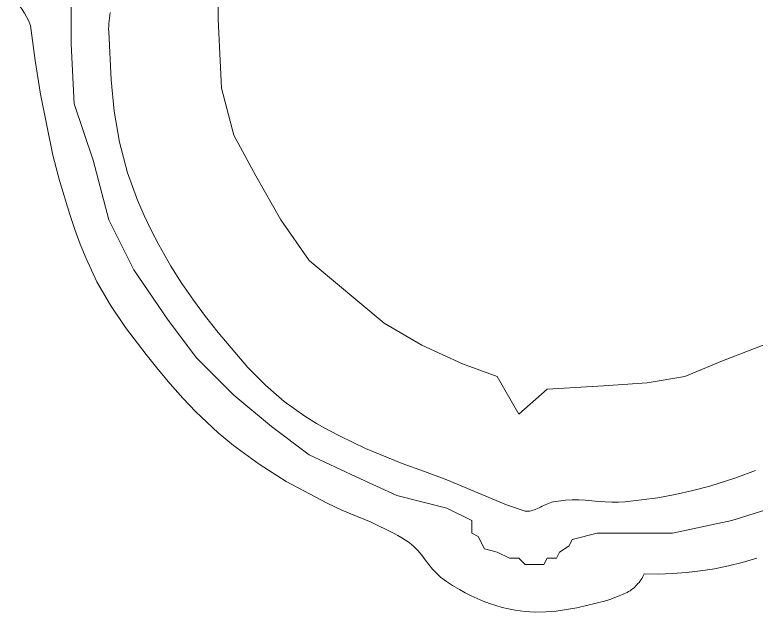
# Model space of a CAD drawing. Extents: x 528790 to 529292, y 179350 to 179856.
# Drawn here: x 529145.1 to 529156.92, y 179730.04 to 179739.57 of the extents above; entities that cross this region are included whole.
import ezdxf

# ---------------------------------------------------------------- set-up
doc = ezdxf.new("R2010")
doc.units = 0
doc.header["$LTSCALE"] = 0.6
doc.layers.add('1', color=7, linetype='Continuous', lineweight=13)
doc.layers.add('2', color=7, linetype='Continuous', lineweight=13)

msp = doc.modelspace()

# ---------------------------------------------------------------- linework, layer by layer
at = {"layer": '1'}
for points in [[(529148.35, 179739.9), (529148.35, 179739.5), (529148.4, 179738.4), (529148.6, 179737.65), (529148.95, 179737), (529149.35, 179736.3), (529149.8, 179735.65), (529151, 179734.65), (529151.6, 179734.3), (529152.25, 179734), (529152.8, 179733.8), (529153.15, 179733.2), (529153.6, 179733.6), (529154.5, 179733.65), (529155.2, 179733.7), (529155.8, 179733.8), (529156.4, 179734.05), (529157.05, 179734.3)], [(529157.05, 179734.3), (529156.4, 179734.05), (529155.8, 179733.8), (529155.2, 179733.7), (529154.5, 179733.65), (529153.6, 179733.6), (529153.15, 179733.2), (529152.8, 179733.8), (529152.25, 179734), (529151.6, 179734.3), (529151, 179734.65), (529149.8, 179735.65), (529149.35, 179736.3), (529148.95, 179737), (529148.6, 179737.65), (529148.4, 179738.4), (529148.35, 179739.5), (529148.35, 179739.9)], [(529145.511, 179738.303), (529145.426, 179738.841), (529145.35, 179739.4), (529145.319, 179739.478), (529145.289, 179739.538), (529145.255, 179739.597), (529145.217, 179739.654), (529145.179, 179739.71), (529145.139, 179739.766), (529145.101, 179739.822)], [(529145.255, 179739.597), (529145.289, 179739.538), (529145.319, 179739.478), (529145.35, 179739.4), (529145.426, 179738.841), (529145.511, 179738.303), (529145.708, 179737.33), (529145.812, 179736.929), (529145.979, 179736.383), (529146.061, 179736.147), (529146.147, 179735.912), (529146.24, 179735.68), (529146.413, 179735.309), (529146.629, 179734.938), (529146.871, 179734.584), (529147.2, 179734.15), (529147.389, 179733.913), (529147.583, 179733.681), (529147.783, 179733.454), (529147.992, 179733.235), (529148.35, 179732.9), (529148.591, 179732.701), (529149, 179732.4), (529149.436, 179732.127), (529150.088, 179731.778), (529150.32, 179731.67), (529150.557, 179731.572), (529150.793, 179731.474), (529151.15, 179731.3), (529151.216, 179731.263), (529151.281, 179731.226), (529151.4, 179731.15), (529151.473, 179731.09), (529151.538, 179731.023), (529151.598, 179730.95), (529151.655, 179730.875), (529151.713, 179730.799), (529151.772, 179730.725), (529151.9, 179730.6), (529151.993, 179730.531), (529152.089, 179730.467), (529152.2, 179730.4), (529152.293, 179730.349), (529152.387, 179730.301), (529152.483, 179730.257), (529152.581, 179730.216), (529152.68, 179730.179), (529152.78, 179730.146), (529152.882, 179730.117), (529152.985, 179730.092), (529153.088, 179730.072), (529153.25, 179730.05), (529153.415, 179730.04), (529153.58, 179730.044), (529153.744, 179730.058), (529153.908, 179730.081), (529154.072, 179730.111), (529154.25, 179730.15), (529154.339, 179730.171), (529154.427, 179730.193), (529154.515, 179730.217), (529154.602, 179730.244), (529154.75, 179730.3), (529154.776, 179730.311), (529154.801, 179730.322), (529154.827, 179730.333), (529154.852, 179730.344), (529154.877, 179730.356), (529154.902, 179730.369), (529154.925, 179730.383), (529154.95, 179730.4), (529154.972, 179730.417), (529154.993, 179730.435), (529155.013, 179730.454), (529155.033, 179730.474), (529155.051, 179730.495), (529155.069, 179730.516), (529155.086, 179730.538), (529155.101, 179730.561), (529155.116, 179730.584), (529155.13, 179730.609), (529155.15, 179730.65)], [(529146.64, 179738.535), (529146.6, 179739.3), (529146.599, 179739.344), (529146.6, 179739.387), (529146.603, 179739.431), (529146.607, 179739.475), (529146.612, 179739.519), (529146.619, 179739.563), (529146.625, 179739.607)], [(529146.625, 179739.607), (529146.619, 179739.563), (529146.612, 179739.519), (529146.607, 179739.475), (529146.603, 179739.431), (529146.6, 179739.387), (529146.599, 179739.344), (529146.6, 179739.3), (529146.64, 179738.535), (529146.69, 179738.032), (529146.772, 179737.536), (529146.9, 179737.05), (529147.062, 179736.611), (529147.166, 179736.37), (529147.28, 179736.133), (529147.4, 179735.9), (529147.594, 179735.559), (529147.768, 179735.285), (529147.953, 179735.017), (529148.148, 179734.755), (529148.35, 179734.5), (529148.824, 179733.943), (529149.101, 179733.66), (529149.4, 179733.4), (529149.732, 179733.166), (529149.919, 179733.052), (529150.11, 179732.944), (529150.305, 179732.842), (529150.502, 179732.745), (529150.7, 179732.65), (529151.286, 179732.412), (529151.644, 179732.285), (529152, 179732.15), (529152.95, 179731.75), (529153.25, 179731.65), (529153.293, 179731.65), (529153.32, 179731.653), (529153.346, 179731.658)], [(529156.925, 179732.301), (529156.611, 179732.181), (529156.2, 179732.05), (529155.924, 179731.979), (529155.646, 179731.917), (529155.367, 179731.865), (529154.846, 179731.8), (529154.74, 179731.795), (529154.634, 179731.795), (529154.528, 179731.801), (529154.422, 179731.808), (529154.316, 179731.817), (529154.21, 179731.825), (529154.104, 179731.831), (529153.999, 179731.832), (529153.894, 179731.828), (529153.7, 179731.8), (529153.674, 179731.793), (529153.647, 179731.785), (529153.622, 179731.775), (529153.596, 179731.764), (529153.571, 179731.753), (529153.546, 179731.741), (529153.521, 179731.729), (529153.496, 179731.717), (529153.472, 179731.705), (529153.447, 179731.694), (529153.422, 179731.683), (529153.397, 179731.674), (529153.371, 179731.665), (529153.346, 179731.658), (529153.32, 179731.653), (529153.293, 179731.65), (529153.25, 179731.65), (529152.95, 179731.75), (529152, 179732.15), (529151.644, 179732.285), (529151.286, 179732.412), (529150.7, 179732.65), (529150.502, 179732.745), (529150.305, 179732.842), (529150.11, 179732.944), (529149.919, 179733.052), (529149.732, 179733.166), (529149.4, 179733.4), (529149.101, 179733.66), (529148.824, 179733.943), (529148.35, 179734.5), (529148.148, 179734.755), (529147.953, 179735.017), (529147.768, 179735.285), (529147.594, 179735.559), (529147.4, 179735.9), (529147.28, 179736.133), (529147.166, 179736.37), (529147.062, 179736.611), (529146.9, 179737.05), (529146.772, 179737.536), (529146.69, 179738.032), (529146.64, 179738.535)], [(529156.95, 179730.9), (529156.714, 179730.832), (529156.495, 179730.778), (529156.274, 179730.734), (529156.051, 179730.699), (529155.826, 179730.672), (529155.601, 179730.656), (529155.376, 179730.648), (529155.15, 179730.65), (529155.13, 179730.609), (529155.116, 179730.584), (529155.101, 179730.561), (529155.086, 179730.538), (529155.069, 179730.516), (529155.051, 179730.495), (529155.033, 179730.474), (529155.013, 179730.454), (529154.993, 179730.435), (529154.972, 179730.417), (529154.95, 179730.4), (529154.925, 179730.383), (529154.902, 179730.369), (529154.877, 179730.356), (529154.852, 179730.344), (529154.827, 179730.333), (529154.801, 179730.322), (529154.776, 179730.311), (529154.75, 179730.3), (529154.602, 179730.244), (529154.515, 179730.217), (529154.427, 179730.193), (529154.339, 179730.171), (529154.25, 179730.15), (529154.072, 179730.111), (529153.908, 179730.081), (529153.744, 179730.058), (529153.58, 179730.044), (529153.415, 179730.04), (529153.25, 179730.05), (529153.088, 179730.072), (529152.985, 179730.092), (529152.882, 179730.117), (529152.78, 179730.146), (529152.68, 179730.179), (529152.581, 179730.216), (529152.483, 179730.257), (529152.387, 179730.301), (529152.293, 179730.349), (529152.2, 179730.4), (529152.089, 179730.467), (529151.993, 179730.531), (529151.9, 179730.6), (529151.772, 179730.725), (529151.713, 179730.799), (529151.655, 179730.875), (529151.598, 179730.95), (529151.538, 179731.023), (529151.473, 179731.09), (529151.4, 179731.15), (529151.281, 179731.226), (529151.216, 179731.263), (529151.15, 179731.3), (529150.793, 179731.474), (529150.557, 179731.572), (529150.32, 179731.67), (529150.088, 179731.778), (529149.436, 179732.127), (529149, 179732.4), (529148.591, 179732.701), (529148.35, 179732.9), (529147.992, 179733.235), (529147.783, 179733.454), (529147.583, 179733.681), (529147.389, 179733.913), (529147.2, 179734.15), (529146.871, 179734.584), (529146.629, 179734.938), (529146.413, 179735.309), (529146.24, 179735.68), (529146.147, 179735.912), (529146.061, 179736.147), (529145.979, 179736.383), (529145.812, 179736.929), (529145.708, 179737.33), (529145.511, 179738.303)], [(529153.346, 179731.658), (529153.371, 179731.665), (529153.397, 179731.674), (529153.422, 179731.683), (529153.447, 179731.694), (529153.472, 179731.705), (529153.496, 179731.717), (529153.521, 179731.729), (529153.546, 179731.741), (529153.571, 179731.753), (529153.596, 179731.764), (529153.622, 179731.775), (529153.647, 179731.785), (529153.674, 179731.793), (529153.7, 179731.8), (529153.894, 179731.828), (529153.999, 179731.832), (529154.104, 179731.831), (529154.21, 179731.825), (529154.316, 179731.817), (529154.422, 179731.808), (529154.528, 179731.801), (529154.634, 179731.795), (529154.74, 179731.795), (529154.846, 179731.8), (529155.367, 179731.865), (529155.646, 179731.917), (529155.924, 179731.979), (529156.2, 179732.05), (529156.611, 179732.181), (529156.925, 179732.301)], [(529155.15, 179730.65), (529155.376, 179730.648), (529155.601, 179730.656), (529155.826, 179730.672), (529156.051, 179730.699), (529156.274, 179730.734), (529156.495, 179730.778), (529156.714, 179730.832), (529156.95, 179730.9)]]:
    msp.add_lwpolyline(points, dxfattribs=at)
at = {"layer": '2'}
for points in [[(529157.35, 179731.75), (529156.55, 179731.5), (529155.6, 179731.3), (529154.4, 179731.3), (529154, 179731.2), (529153.95, 179731.1), (529153.8, 179731), (529153.75, 179730.9), (529153.6, 179730.9), (529153.55, 179730.8), (529153.25, 179730.8), (529153.15, 179730.9), (529153, 179730.9), (529152.8, 179731), (529152.6, 179731.05), (529152.5, 179731.25), (529152.4, 179731.3), (529152.4, 179731.5), (529152, 179731.7), (529151.2, 179731.9), (529150.55, 179732.2), (529149.8, 179732.55), (529149.2, 179733), (529148.6, 179733.5), (529148, 179734.1), (529147.55, 179734.7), (529147, 179735.5), (529146.6, 179736.3), (529146.35, 179737.25), (529146.05, 179738.15), (529146, 179739.1), (529146, 179740)], [(529157.05, 179734.3), (529156.4, 179734.05), (529155.8, 179733.8), (529155.2, 179733.7), (529154.5, 179733.65), (529153.6, 179733.6), (529153.15, 179733.2), (529152.8, 179733.8), (529152.25, 179734), (529151.6, 179734.3), (529151, 179734.65), (529149.8, 179735.65), (529149.35, 179736.3), (529148.95, 179737), (529148.6, 179737.65), (529148.4, 179738.4), (529148.35, 179739.5), (529148.35, 179739.9)], [(529145.255, 179739.597), (529145.289, 179739.538), (529145.319, 179739.478), (529145.35, 179739.4), (529145.426, 179738.841), (529145.511, 179738.303), (529145.708, 179737.33), (529145.812, 179736.929), (529145.979, 179736.383), (529146.061, 179736.147), (529146.147, 179735.912), (529146.24, 179735.68), (529146.413, 179735.309), (529146.629, 179734.938), (529146.871, 179734.584), (529147.2, 179734.15), (529147.389, 179733.913), (529147.583, 179733.681), (529147.783, 179733.454), (529147.992, 179733.235), (529148.35, 179732.9), (529148.591, 179732.701), (529149, 179732.4), (529149.436, 179732.127), (529150.088, 179731.778), (529150.32, 179731.67), (529150.557, 179731.572), (529150.793, 179731.474), (529151.15, 179731.3), (529151.216, 179731.263), (529151.281, 179731.226), (529151.4, 179731.15), (529151.473, 179731.09), (529151.538, 179731.023), (529151.598, 179730.95), (529151.655, 179730.875), (529151.713, 179730.799), (529151.772, 179730.725), (529151.9, 179730.6), (529151.993, 179730.531), (529152.089, 179730.467), (529152.2, 179730.4), (529152.293, 179730.349), (529152.387, 179730.301), (529152.483, 179730.257), (529152.581, 179730.216), (529152.68, 179730.179), (529152.78, 179730.146), (529152.882, 179730.117), (529152.985, 179730.092), (529153.088, 179730.072), (529153.25, 179730.05), (529153.415, 179730.04), (529153.58, 179730.044), (529153.744, 179730.058), (529153.908, 179730.081), (529154.072, 179730.111), (529154.25, 179730.15), (529154.339, 179730.171), (529154.427, 179730.193), (529154.515, 179730.217), (529154.602, 179730.244), (529154.75, 179730.3), (529154.776, 179730.311), (529154.801, 179730.322), (529154.827, 179730.333), (529154.852, 179730.344), (529154.877, 179730.356), (529154.902, 179730.369), (529154.925, 179730.383), (529154.95, 179730.4), (529154.972, 179730.417), (529154.993, 179730.435)], [(529155.367, 179731.865), (529154.846, 179731.8), (529154.74, 179731.795), (529154.634, 179731.795), (529154.528, 179731.801), (529154.422, 179731.808), (529154.316, 179731.817), (529154.21, 179731.825), (529154.104, 179731.831), (529153.999, 179731.832), (529153.894, 179731.828), (529153.7, 179731.8), (529153.674, 179731.793), (529153.647, 179731.785), (529153.622, 179731.775), (529153.596, 179731.764), (529153.571, 179731.753), (529153.546, 179731.741), (529153.521, 179731.729), (529153.496, 179731.717), (529153.472, 179731.705), (529153.447, 179731.694), (529153.422, 179731.683), (529153.397, 179731.674), (529153.371, 179731.665), (529153.346, 179731.658), (529153.32, 179731.653), (529153.293, 179731.65), (529153.25, 179731.65), (529152.95, 179731.75), (529152, 179732.15), (529151.644, 179732.285), (529151.286, 179732.412), (529150.7, 179732.65), (529150.502, 179732.745), (529150.305, 179732.842), (529150.11, 179732.944), (529149.919, 179733.052), (529149.732, 179733.166), (529149.4, 179733.4), (529149.101, 179733.66), (529148.824, 179733.943), (529148.35, 179734.5), (529148.148, 179734.755), (529147.953, 179735.017), (529147.768, 179735.285), (529147.594, 179735.559), (529147.4, 179735.9), (529147.28, 179736.133), (529147.166, 179736.37), (529147.062, 179736.611), (529146.9, 179737.05), (529146.772, 179737.536), (529146.69, 179738.032), (529146.64, 179738.535), (529146.6, 179739.3), (529146.599, 179739.344), (529146.6, 179739.387), (529146.603, 179739.431), (529146.607, 179739.475), (529146.612, 179739.519), (529146.619, 179739.563), (529146.625, 179739.607)], [(529156.925, 179732.301), (529156.611, 179732.181), (529156.2, 179732.05), (529155.924, 179731.979), (529155.646, 179731.917), (529155.367, 179731.865)], [(529155.15, 179730.65), (529155.376, 179730.648), (529155.601, 179730.656), (529155.826, 179730.672), (529156.051, 179730.699), (529156.274, 179730.734), (529156.495, 179730.778), (529156.714, 179730.832), (529156.95, 179730.9)], [(529154.993, 179730.435), (529155.013, 179730.454), (529155.033, 179730.474), (529155.051, 179730.495), (529155.069, 179730.516), (529155.086, 179730.538), (529155.101, 179730.561), (529155.116, 179730.584), (529155.13, 179730.609), (529155.15, 179730.65)]]:
    msp.add_lwpolyline(points, dxfattribs=at)

doc.saveas('drawing.dxf')
